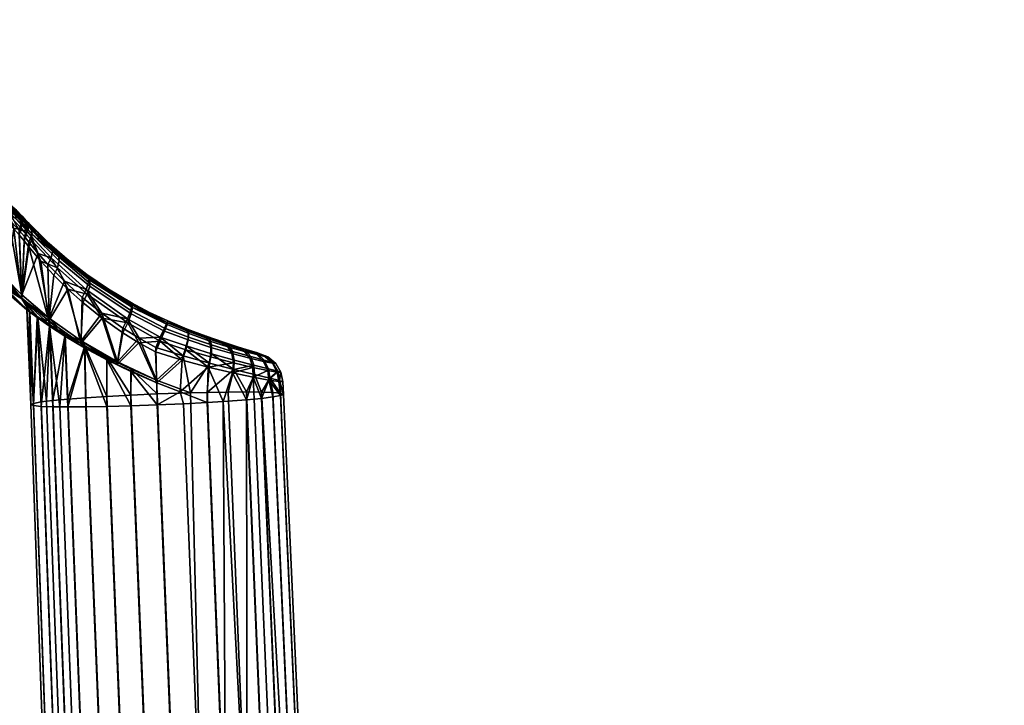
# Model space of a CAD drawing. Header units: millimetres. Extents: x -339 to 339, y -344 to 363.
# Tile 472 of 486: x 240 to 337, y 162 to 230. Entities that reach past the tile are written whole.
import ezdxf

# ---------------------------------------------------------------- set-up
doc = ezdxf.new("R2010")
doc.units = ezdxf.units.MM
doc.header["$MEASUREMENT"] = 0
doc.layers.add('kolecka', color=250, linetype='Continuous')
doc.layers.add('podrucky', color=7, linetype='Continuous')

msp = doc.modelspace()

# ---------------------------------------------------------------- meshes
at = {"layer": 'kolecka'}
mesh = msp.add_polyface(dxfattribs=at)
corners = [(188.549, 255.192, 30.246), (186.899, 255.315, 30.331), (187.098, 255.505, 26.127), (188.756, 255.4, 26.085), (190.297, 255.083, 30.186), (190.463, 255.315, 26.056), (190.131, 255.168, 34.326), (188.343, 255.349, 34.413), (192.116, 255.008, 30.15), (192.207, 255.259, 26.038), (192.024, 255.047, 34.273), (191.932, 255.181, 38.392), (189.965, 255.393, 38.453), (193.969, 254.981, 30.138), (193.969, 255.24, 26.032), (193.969, 255.003, 34.255), (193.969, 255.106, 38.372), (193.969, 255.263, 42.487), (191.84, 255.376, 42.508), (195.823, 255.008, 30.15), (195.731, 255.259, 26.038), (195.914, 255.047, 34.273), (196.006, 255.181, 38.392), (196.098, 255.376, 42.508), (197.64, 255.083, 30.186), (197.474, 255.315, 26.056), (197.806, 255.168, 34.326), (197.972, 255.393, 38.453), (199.388, 255.192, 30.246), (199.182, 255.4, 26.085), (199.594, 255.349, 34.413), (201.039, 255.315, 30.331), (200.841, 255.505, 26.127), (322.849, -53.556, 32.196), (322.849, -53.503, 28.713), (304.849, -53.503, 28.713), (304.849, -53.556, 32.196), (322.849, -54.017, 35.673), (304.849, -54.017, 35.673), (324.849, -53.976, 24.541), (324.849, -53.476, 30), (335.849, -53.597, 27.304), (335.849, -53.976, 24.541), (324.849, -53.976, 35.459), (335.849, -53.597, 32.696), (335.849, -53.476, 30), (335.849, -53.976, 35.459), (336.953, -53.685, 30), (336.953, -54.215, 24.419), (302.849, -53.976, 24.541), (291.849, -53.597, 27.304), (291.849, -53.476, 30), (302.849, -53.476, 30), (291.849, -53.597, 32.696), (302.849, -53.976, 35.459), (291.849, -53.976, 24.541), (290.744, -53.685, 30), (290.744, -54.26, 35.812)]
mesh.append_faces([[corners[k] for k in face] for face in [(0, 1, 2, 3), (4, 0, 3, 5), (6, 7, 0, 4), (8, 4, 5, 9), (10, 6, 4, 8), (11, 12, 6, 10), (13, 8, 9, 14), (15, 10, 8, 13), (16, 11, 10, 15), (17, 18, 11, 16), (19, 13, 14, 20), (21, 15, 13, 19), (22, 16, 15, 21), (23, 17, 16, 22), (24, 19, 20, 25), (26, 21, 19, 24), (27, 22, 21, 26), (28, 24, 25, 29), (30, 26, 24, 28), (31, 28, 29, 32), (33, 34, 35, 36), (37, 33, 36, 38), (39, 40, 41, 42), (40, 43, 44, 45), (43, 46, 44, 44), (45, 41, 40, 40), (47, 41, 45, 45), (47, 45, 44, 44), (47, 48, 41, 41), (49, 50, 51, 52), (52, 51, 53, 54), (49, 55, 50, 50), (56, 51, 50, 50), (56, 53, 51, 51), (56, 57, 53, 53)]])
at = {"layer": 'podrucky'}
mesh = msp.add_polyface(dxfattribs=at)
corners = [(235.692, 207.674, 706.182), (234.729, 213.335, 707.039), (234.374, 209.056, 707.866), (236.641, 206.458, 704.209), (236.994, 205.994, 703.287), (236.395, 212.5, 703.946), (233.66, 213.725, 708.209), (231.544, 210.977, 709.976), (235.608, 212.941, 705.72), (238.23, 204.567, 700.915), (237.85, 211.124, 700.827), (237.292, 211.648, 701.826), (236.808, 212.101, 702.863), (238.462, 210.523, 699.894), (236.569, 206.117, 655.702), (235.692, 207.223, 653.758), (236.325, 212.11, 655.441), (234.315, 212.955, 651.862), (234.456, 208.521, 652.009), (231.631, 210.466, 649.647), (232.597, 213.448, 650.236), (238.236, 204.182, 659.27), (237.263, 211.226, 657.702), (237.849, 210.678, 658.778), (236.746, 211.707, 656.567), (235.488, 212.511, 653.546), (234.456, 207.054, 666.296), (231.324, 208.746, 666.404), (231.324, 210.136, 652.699), (231.631, 210.466, 649.647), (234.456, 208.521, 652.009), (234.456, 207.972, 656.23), (234.456, 207.325, 694.076), (234.456, 208.363, 703.566), (231.324, 210.67, 707.61), (231.324, 209.014, 693.934), (234.374, 209.056, 707.866), (231.544, 210.977, 709.976), (239.191, 210.558, 680.153), (239.191, 210.929, 666.544), (235.949, 213.2, 666.69), (235.949, 212.834, 680.131), (239.191, 211.194, 693.752), (235.949, 213.462, 693.562), (238.491, 211.467, 660.612), (238.589, 210.773, 660.142), (237.265, 212.009, 658.003), (237.043, 212.754, 658.4), (236.709, 212.51, 656.841), (238.491, 210.049, 659.789), (239, 209.518, 660.495), (237.047, 213.108, 701.107), (237.275, 212.399, 701.511), (238.535, 211.213, 699.525), (238.423, 211.865, 699.05), (239.532, 209.37, 698.554), (239.688, 210.588, 697.623), (238.131, 212.405, 698.516)]
mesh.append_faces([[corners[k] for k in face] for face in [(0, 1, 2, 2), (3, 4, 5, 5), (2, 6, 7, 7), (1, 0, 8, 8), (0, 5, 8, 8), (9, 10, 11, 11), (11, 12, 4, 4), (4, 12, 5, 5), (10, 9, 13, 13), (14, 15, 16, 16), (17, 15, 18, 18), (19, 20, 18, 18), (21, 22, 23, 23), (24, 14, 16, 16), (25, 16, 15, 15), (15, 17, 25, 25), (17, 18, 20, 20), (26, 27, 28, 28), (29, 30, 28, 28), (31, 28, 30, 30), (32, 33, 34, 35), (36, 34, 33, 33), (37, 34, 36, 36), (38, 39, 40, 41), (42, 38, 41, 43), (44, 45, 46, 47), (24, 48, 46, 22), (46, 23, 22, 22), (49, 23, 45, 45), (49, 45, 50, 50), (45, 23, 46, 46), (51, 52, 53, 54), (10, 13, 53, 53), (55, 53, 13, 13), (54, 56, 57, 57), (10, 53, 52, 52), (52, 12, 11, 11), (10, 52, 11, 11)]])
mesh = msp.add_polyface(dxfattribs=at)
corners = [(238.23, 204.567, 700.915), (239.788, 203.007, 698.834), (238.462, 210.523, 699.894), (237.292, 211.648, 701.826), (236.994, 205.994, 703.287), (236.395, 212.5, 703.946), (235.692, 207.674, 706.182), (236.641, 206.458, 704.209), (238.236, 204.182, 659.27), (236.994, 205.576, 656.831), (237.263, 211.226, 657.702), (239, 209.518, 660.495), (239.788, 202.66, 661.44), (238.491, 210.049, 659.789), (237.849, 210.678, 658.778), (236.746, 211.707, 656.567), (236.569, 206.117, 655.702), (235.692, 205.626, 680.201), (235.692, 206.007, 666.228), (236.994, 204.748, 666.148), (236.994, 204.365, 680.213), (234.456, 206.676, 680.191), (234.456, 207.054, 666.296), (231.324, 208.371, 680.174), (231.324, 208.746, 666.404), (239.788, 202.591, 694.473), (236.994, 205.022, 694.269), (235.692, 206.279, 694.164), (234.456, 207.325, 694.076), (231.324, 209.014, 693.934), (238.236, 204.182, 659.27), (239.788, 202.66, 661.44), (236.994, 205.576, 656.831), (234.456, 208.521, 652.009), (235.692, 207.223, 653.758), (234.456, 207.972, 656.23), (236.569, 206.117, 655.702), (235.692, 206.714, 658.01), (240.555, 201.306, 677.639), (231.324, 210.136, 652.699), (240.582, 201.333, 682.802), (238.23, 204.567, 700.915), (236.994, 205.994, 703.287), (235.692, 207.092, 701.94), (234.456, 208.363, 703.566), (235.692, 207.674, 706.182), (236.641, 206.458, 704.209), (234.374, 209.056, 707.866)]
mesh.append_faces([[corners[k] for k in face] for face in [(0, 1, 2, 2), (3, 4, 0, 0), (5, 6, 7, 7), (8, 9, 10, 10), (11, 12, 8, 8), (11, 8, 13, 13), (14, 13, 8, 8), (15, 10, 9, 9), (15, 9, 16, 16), (17, 18, 19, 20), (21, 22, 18, 17), (23, 24, 22, 21), (25, 26, 20, 20), (27, 17, 20, 26), (28, 21, 17, 27), (29, 23, 21, 28), (19, 30, 31, 31), (32, 30, 19, 19), (33, 34, 35, 35), (36, 37, 34, 34), (32, 19, 37, 37), (18, 37, 19, 19), (37, 35, 34, 34), (36, 32, 37, 37), (37, 18, 22, 35), (38, 20, 19, 19), (22, 39, 35, 35), (40, 25, 20, 20), (41, 26, 25, 25), (26, 41, 42, 42), (43, 26, 42, 42), (27, 43, 44, 28), (43, 27, 26, 26), (44, 43, 45, 45), (46, 45, 43, 43), (47, 44, 45, 45), (43, 42, 46, 46)]])
mesh = msp.add_polyface(dxfattribs=at)
corners = [(239.885, 210.47, 663.912), (239.191, 211.17, 663.255), (239.191, 210.929, 666.544), (238.46, 211.844, 662.499), (239.191, 210.558, 680.153), (240.424, 209.387, 680.164), (240.424, 209.76, 666.469), (240.424, 209.899, 664.471), (240.424, 209.881, 692.001), (239.191, 211.194, 693.752), (237.697, 212.783, 697.982), (239.191, 211.439, 696.437), (239.897, 210.719, 695.815), (241.428, 209.116, 694.374), (241.414, 208.873, 691.061), (240.424, 210.155, 695.311), (238.491, 211.467, 660.612), (239.714, 210.238, 662.063), (239.708, 209.597, 661.547), (238.589, 210.773, 660.142), (239, 209.518, 660.495), (238.196, 212.046, 661.149), (239.531, 210.78, 662.655), (240.701, 209.527, 663.82), (240.811, 209.008, 663.182), (240.306, 209.572, 662.674), (240.176, 210.092, 663.288), (240.25, 208.96, 662.139), (241.728, 208.578, 665.773), (240.291, 209.908, 697.048), (240.245, 209.346, 697.591), (240.714, 208.791, 697.153), (240.784, 209.354, 696.593), (240.169, 210.379, 696.435), (240.681, 209.823, 695.956), (239.688, 210.588, 697.623), (238.423, 211.865, 699.05), (238.535, 211.213, 699.525), (239.693, 210, 698.165), (239.532, 209.37, 698.554), (239.472, 211.082, 697.04), (238.131, 212.405, 698.516)]
mesh.append_faces([[corners[k] for k in face] for face in [(0, 1, 2, 2), (3, 2, 1, 1), (4, 5, 6, 2), (6, 7, 0, 0), (6, 0, 2, 2), (8, 5, 4, 9), (10, 11, 9, 9), (9, 11, 12, 12), (8, 9, 12, 12), (13, 14, 8, 8), (8, 15, 13, 13), (15, 8, 12, 12), (16, 17, 18, 19), (19, 18, 20, 20), (21, 3, 22, 22), (22, 3, 1, 1), (17, 16, 21, 22), (23, 24, 25, 26), (27, 18, 17, 25), (22, 26, 25, 17), (1, 0, 26, 22), (0, 7, 23, 26), (28, 23, 7, 7), (29, 30, 31, 32), (33, 29, 32, 34), (33, 35, 29, 29), (15, 12, 33, 34), (36, 37, 35, 35), (30, 29, 38, 38), (30, 38, 39, 39), (29, 35, 38, 38), (37, 39, 38, 38), (37, 38, 35, 35), (12, 40, 33, 33), (12, 11, 40, 40), (33, 40, 35, 35), (41, 40, 11, 11), (41, 35, 40, 40)]])
mesh = msp.add_polyface(dxfattribs=at)
corners = [(242.484, 200.704, 696.372), (241.402, 207.094, 696.789), (239.788, 203.007, 698.834), (240.486, 208.195, 697.583), (240.042, 208.751, 698.014), (239.532, 209.37, 698.554), (238.462, 210.523, 699.894), (239.788, 202.66, 661.44), (240.48, 207.755, 662.22), (242.457, 200.415, 664.052), (241.67, 206.337, 663.345), (239.525, 208.931, 661.158), (239, 209.518, 660.495), (240.025, 208.324, 661.734), (242.457, 200.415, 664.052), (241.322, 200.742, 675.277), (239.788, 202.66, 661.44), (236.994, 204.748, 666.148), (240.555, 201.306, 677.639), (236.994, 204.365, 680.213), (240.292, 201.522, 680.241), (239.788, 202.591, 694.473), (240.582, 201.333, 682.802), (241.36, 200.807, 685.168), (242.548, 200.027, 687.289), (242.484, 200.704, 696.372), (239.788, 203.007, 698.834), (238.23, 204.567, 700.915), (241.414, 208.448, 680.174), (241.414, 208.686, 668.791), (240.424, 209.76, 666.469), (240.424, 209.387, 680.164), (240.424, 209.881, 692.001), (241.414, 208.873, 691.061), (241.728, 208.578, 665.773), (240.424, 209.899, 664.471), (239.708, 209.597, 661.547), (240.811, 209.008, 663.182), (240.731, 208.393, 662.63), (240.25, 208.96, 662.139), (240.306, 209.572, 662.674), (243.309, 205.665, 664.773), (240.784, 209.354, 696.593), (240.714, 208.791, 697.153), (242.679, 206.665, 695.619), (242.81, 207.284, 694.997), (240.681, 209.823, 695.956), (242.743, 207.776, 694.262), (240.245, 209.346, 697.591), (241.428, 209.116, 694.374), (240.424, 210.155, 695.311)]
mesh.append_faces([[corners[k] for k in face] for face in [(0, 1, 2, 2), (3, 2, 1, 1), (4, 2, 3, 3), (2, 4, 5, 5), (6, 2, 5, 5), (7, 8, 9, 9), (8, 10, 9, 9), (11, 7, 12, 12), (11, 13, 7, 7), (7, 13, 8, 8), (14, 15, 16, 16), (17, 16, 18, 18), (15, 18, 16, 16), (19, 18, 20, 20), (21, 22, 23, 23), (21, 23, 24, 24), (24, 25, 21, 21), (25, 26, 21, 21), (21, 26, 27, 27), (22, 19, 20, 20), (28, 29, 30, 31), (31, 32, 33, 28), (29, 34, 30, 30), (35, 30, 34, 34), (12, 36, 11, 11), (37, 38, 39, 40), (13, 11, 36, 39), (39, 38, 8, 13), (8, 38, 10, 10), (41, 10, 38, 38), (42, 43, 44, 45), (46, 42, 45, 47), (1, 44, 43, 43), (4, 3, 43, 48), (5, 4, 48, 48), (1, 43, 3, 3), (47, 49, 50, 46)]])
mesh = msp.add_polyface(dxfattribs=at)
corners = [(244, 204.342, 695.051), (242.484, 200.704, 696.372), (245.665, 198.443, 694.526), (242.377, 206.002, 696.057), (245.758, 202.74, 694.211), (241.402, 207.094, 696.789), (244.349, 203.559, 665.284), (245.835, 202.225, 666.08), (245.614, 198.193, 666.073), (242.457, 200.415, 664.052), (242.96, 204.934, 664.369), (241.67, 206.337, 663.345), (242.513, 199.916, 673.193), (241.322, 200.742, 675.277), (242.457, 200.415, 664.052), (241.728, 208.578, 665.773), (241.414, 208.686, 668.791), (243.145, 207.271, 666.956), (241.414, 208.873, 691.061), (242.498, 208.087, 693.51), (244.281, 206.526, 692.322), (241.428, 209.116, 694.374), (243.472, 206.363, 665.397), (243.309, 205.665, 664.773), (240.731, 208.393, 662.63), (240.811, 209.008, 663.182), (243.409, 206.921, 666.164), (240.701, 209.527, 663.82), (246.514, 203.847, 667.113), (246.264, 203.057, 666.44), (246.52, 204.44, 668), (244.67, 205.992, 668.012), (246.302, 204.751, 668.929), (242.81, 207.284, 694.997), (242.679, 206.665, 695.619), (246.157, 203.52, 693.804), (246.391, 204.237, 693.115), (242.743, 207.776, 694.262), (246.404, 204.76, 692.238), (246.213, 205.022, 691.329), (241.414, 208.448, 680.174)]
mesh.append_faces([[corners[k] for k in face] for face in [(0, 1, 2, 2), (1, 0, 3, 3), (0, 2, 4, 4), (3, 5, 1, 1), (6, 7, 8, 8), (9, 10, 6, 6), (6, 8, 9, 9), (10, 9, 11, 11), (12, 13, 14, 14), (15, 16, 17, 17), (18, 19, 20, 20), (18, 21, 19, 19), (22, 23, 24, 25), (26, 22, 25, 27), (28, 29, 23, 22), (30, 28, 22, 26), (23, 10, 11, 11), (26, 27, 15, 15), (15, 17, 26, 26), (6, 10, 23, 23), (29, 7, 6, 6), (17, 31, 26, 26), (26, 31, 32, 30), (6, 23, 29, 29), (33, 34, 35, 36), (37, 33, 36, 38), (38, 39, 20, 20), (34, 3, 0, 0), (3, 34, 5, 5), (37, 38, 20, 20), (37, 20, 19, 19), (37, 19, 21, 21), (34, 0, 35, 35), (31, 20, 39, 39), (40, 17, 16, 16), (18, 20, 40, 40), (40, 31, 17, 17), (20, 31, 40, 40)]])
mesh = msp.add_polyface(dxfattribs=at)
corners = [(247.705, 201.173, 693.534), (245.758, 202.74, 694.211), (245.665, 198.443, 694.526), (247.749, 200.69, 666.866), (245.614, 198.193, 666.073), (245.835, 202.225, 666.08), (250.616, 201.126, 668.401), (250.264, 200.22, 667.705), (246.264, 203.057, 666.44), (246.514, 203.847, 667.113), (250.746, 201.752, 669.412), (246.52, 204.44, 668), (249.788, 199.255, 667.439), (254.15, 200.053, 669.779), (253.894, 199.41, 668.706), (246.302, 204.751, 668.929), (248.406, 203.325, 669.833), (250.649, 201.994, 670.489), (252.398, 201.077, 670.797), (254.202, 200.235, 670.934), (254.227, 200.412, 689.68), (254.152, 200.277, 690.8), (256.155, 199.609, 689.489), (246.391, 204.237, 693.115), (246.157, 203.52, 693.804), (250.224, 200.627, 692.742), (250.562, 201.452, 692.021), (246.404, 204.76, 692.238), (250.699, 202.002, 691.023), (253.891, 199.713, 691.857), (253.485, 198.807, 692.577), (249.773, 199.715, 693.073), (252.402, 201.262, 689.743), (250.629, 202.194, 689.974), (248.353, 203.555, 690.526), (246.213, 205.022, 691.329), (244, 204.342, 695.051), (256.099, 199.445, 671.189), (244.67, 205.992, 668.012)]
mesh.append_faces([[corners[k] for k in face] for face in [(0, 1, 2, 2), (3, 4, 5, 5), (6, 7, 8, 9), (10, 6, 9, 11), (8, 3, 5, 5), (7, 3, 8, 8), (12, 3, 7, 7), (10, 13, 14, 6), (11, 15, 16, 16), (16, 10, 11, 11), (10, 16, 17, 17), (13, 10, 18, 18), (10, 17, 18, 18), (13, 18, 19, 19), (20, 21, 22, 22), (23, 24, 25, 26), (27, 23, 26, 28), (29, 26, 25, 30), (25, 24, 0, 0), (1, 0, 24, 24), (31, 25, 0, 0), (26, 29, 21, 28), (21, 20, 32, 28), (28, 32, 33, 33), (33, 34, 28, 28), (27, 28, 34, 34), (27, 34, 35, 35), (36, 1, 24, 24), (20, 37, 19, 19), (19, 32, 20, 20), (32, 19, 18, 18), (18, 33, 32, 32), (33, 18, 17, 17), (17, 34, 33, 33), (34, 17, 16, 16), (16, 35, 34, 34), (35, 16, 15, 15), (35, 15, 38, 38)]])
mesh = msp.add_polyface(dxfattribs=at)
corners = [(249.773, 199.715, 693.073), (247.705, 201.173, 693.534), (249.237, 196.369, 693.364), (251.384, 198.715, 692.883), (245.665, 198.443, 694.526), (245.614, 198.193, 666.073), (247.749, 200.69, 666.866), (249.207, 196.118, 667.422), (249.788, 199.255, 667.439), (248.194, 196.57, 668.819), (248.205, 191.952, 669.096), (245.997, 197.761, 669.916), (244.331, 191.909, 671.734), (244.046, 198.923, 671.429), (243.547, 191.915, 672.595), (242.513, 199.916, 673.193), (241.699, 191.971, 675.611), (241.322, 200.742, 675.277), (240.948, 192.043, 677.964), (240.555, 201.306, 677.639), (240.948, 192.27, 683.176), (240.292, 201.522, 680.241), (240.673, 192.145, 680.571), (241.699, 192.403, 685.527), (241.36, 200.807, 685.168), (242.844, 192.54, 687.604), (242.548, 200.027, 687.289), (242.226, 192.471, 686.601), (244.331, 192.678, 689.395), (244.071, 199.08, 689.116), (248.204, 192.949, 692.019), (246.01, 197.959, 690.718), (246.124, 192.815, 690.878), (240.582, 201.333, 682.802), (248.202, 196.8, 691.918), (245.614, 198.193, 666.073), (244.046, 198.923, 671.429), (242.457, 200.415, 664.052), (248.194, 196.57, 668.819), (245.997, 197.761, 669.916), (249.207, 196.118, 667.422), (250.575, 195.412, 668.16), (242.513, 199.916, 673.193), (249.237, 196.369, 693.364), (248.202, 196.8, 691.918), (250.589, 195.659, 692.683), (245.665, 198.443, 694.526), (246.01, 197.959, 690.718), (244.071, 199.08, 689.116), (242.484, 200.704, 696.372), (242.548, 200.027, 687.289)]
mesh.append_faces([[corners[k] for k in face] for face in [(0, 1, 2, 2), (3, 0, 2, 2), (1, 4, 2, 2), (5, 6, 7, 7), (6, 8, 7, 7), (9, 10, 11, 11), (11, 12, 13, 13), (14, 15, 13, 13), (15, 16, 17, 17), (17, 18, 19, 19), (17, 16, 18, 18), (20, 21, 22, 22), (23, 24, 20, 20), (25, 26, 27, 27), (28, 29, 25, 25), (27, 24, 23, 23), (30, 31, 32, 32), (33, 20, 24, 24), (33, 21, 20, 20), (22, 21, 19, 19), (24, 27, 26, 26), (25, 29, 26, 26), (29, 28, 31, 31), (34, 31, 30, 30), (18, 22, 19, 19), (35, 36, 37, 37), (38, 39, 35, 35), (40, 41, 38, 38), (35, 39, 36, 36), (37, 36, 42, 42), (38, 35, 40, 40), (43, 44, 45, 45), (44, 46, 47, 47), (43, 46, 44, 44), (48, 49, 50, 50), (47, 46, 48, 48), (48, 46, 49, 49)]])
mesh = msp.add_polyface(dxfattribs=at)
corners = [(253.116, 194.574, 692.977), (256.482, 193.31, 692.582), (255.73, 196.967, 692.573), (258.35, 196.226, 691.722), (251.384, 198.715, 692.883), (249.237, 196.369, 693.364), (253.041, 197.799, 692.836), (255.447, 193.415, 668.224), (255.661, 196.546, 668.158), (258.232, 195.845, 669.038), (253.136, 194.302, 667.965), (249.207, 196.118, 667.422), (251.376, 198.268, 667.709), (253.015, 197.359, 667.832), (249.788, 199.255, 667.439), (250.556, 192.014, 668.34), (248.194, 196.57, 668.819), (250.575, 195.412, 668.16), (250.589, 195.659, 692.683), (248.202, 196.8, 691.918), (250.556, 193.077, 692.767), (253.162, 193.195, 693.036), (250.575, 195.412, 668.16), (249.207, 196.118, 667.422), (253.136, 194.302, 667.965), (250.589, 195.659, 692.683), (253.116, 194.574, 692.977), (249.237, 196.369, 693.364), (250.264, 200.22, 667.705), (253.476, 198.419, 668.017), (250.616, 201.126, 668.401), (253.894, 199.41, 668.706), (256.008, 197.576, 668.411), (256.229, 198.542, 669.1), (254.15, 200.053, 669.779), (256.254, 199.201, 670.111), (256.099, 199.445, 671.189), (257.942, 198.753, 671.859), (258.293, 198.465, 670.89), (254.202, 200.235, 670.934), (256.052, 197.942, 692.252), (253.485, 198.807, 692.577), (256.288, 199.41, 690.538), (254.152, 200.277, 690.8), (253.891, 199.713, 691.857), (256.258, 198.826, 691.535), (256.155, 199.609, 689.489), (250.224, 200.627, 692.742), (249.773, 199.715, 693.073), (254.227, 200.412, 689.68)]
mesh.append_faces([[corners[k] for k in face] for face in [(0, 1, 2, 2), (3, 2, 1, 1), (0, 4, 5, 5), (6, 4, 0, 0), (2, 6, 0, 0), (7, 8, 9, 9), (8, 7, 10, 10), (11, 12, 10, 10), (13, 10, 12, 12), (11, 14, 12, 12), (8, 10, 13, 13), (15, 16, 17, 17), (18, 19, 20, 20), (0, 18, 21, 21), (22, 23, 24, 24), (25, 26, 27, 27), (12, 28, 29, 29), (14, 28, 12, 12), (13, 12, 29, 29), (29, 28, 30, 31), (29, 8, 13, 13), (32, 9, 8, 8), (32, 29, 31, 33), (32, 8, 29, 29), (34, 35, 33, 31), (35, 36, 37, 38), (34, 39, 36, 35), (40, 2, 3, 3), (2, 40, 41, 41), (6, 2, 41, 41), (42, 43, 44, 45), (41, 40, 45, 44), (42, 46, 43, 43), (41, 4, 6, 6), (41, 47, 4, 4), (4, 47, 48, 48), (46, 37, 36, 36), (36, 49, 46, 46)]])
mesh = msp.add_polyface(dxfattribs=at)
corners = [(259.957, 146.987, 671.373), (258.12, 192.354, 669.078), (259.686, 192.453, 669.888), (261.994, 192.625, 671.702), (262.059, 147.121, 672.454), (266.631, 147.96, 687.424), (264.626, 193.332, 685.486), (263.48, 193.376, 687.568), (266.076, 147.983, 688.477), (263.883, 148.011, 691.179), (261.994, 193.394, 689.363), (260.201, 193.386, 690.853), (262.053, 147.999, 692.609), (258.121, 193.351, 692.001), (259.954, 147.96, 693.71), (265.425, 148, 689.453), (256.482, 193.31, 692.582), (257.598, 147.895, 694.433), (260.741, 195.606, 690.294), (258.35, 196.226, 691.722), (262.784, 195.11, 688.336), (264.312, 194.75, 685.978), (265.377, 193.26, 683.133), (265.652, 193.158, 680.526), (265.275, 194.514, 683.315), (264.626, 192.901, 675.571), (264.214, 194.563, 674.774), (265.377, 193.033, 677.921), (263.48, 192.764, 673.493), (262.659, 194.845, 672.43), (262.777, 192.694, 672.561), (265.22, 194.416, 677.426), (260.613, 195.275, 670.478), (265.6, 194.397, 680.33), (255.447, 193.415, 668.224), (258.232, 195.845, 669.038), (255.768, 192.226, 668.331), (253.162, 192.108, 668.061), (250.575, 195.412, 668.16), (250.556, 192.014, 668.34), (245.997, 197.761, 669.916), (248.205, 191.952, 669.096), (246.124, 191.917, 670.245), (244.331, 191.909, 671.734), (242.513, 199.916, 673.193), (243.547, 191.915, 672.595), (242.844, 191.927, 673.53), (241.699, 191.971, 675.611), (244.046, 198.923, 671.429), (248.194, 196.57, 668.819), (253.136, 194.302, 667.965), (250.556, 193.077, 692.767), (248.202, 196.8, 691.918), (248.204, 192.949, 692.019), (253.116, 194.574, 692.977), (253.162, 193.195, 693.036), (250.589, 195.659, 692.683), (246.01, 197.959, 690.718), (244.331, 192.678, 689.395), (246.124, 192.815, 690.878)]
mesh.append_faces([[corners[k] for k in face] for face in [(0, 1, 2, 2), (3, 4, 2, 2), (5, 6, 7, 8), (9, 10, 11, 12), (12, 11, 13, 14), (15, 7, 10, 9), (16, 17, 14, 13), (18, 13, 11, 11), (13, 19, 16, 16), (7, 20, 10, 10), (7, 6, 21, 21), (6, 22, 21, 21), (23, 24, 22, 22), (25, 26, 27, 27), (28, 26, 25, 25), (3, 29, 30, 30), (28, 30, 29, 29), (27, 31, 23, 23), (2, 32, 3, 3), (23, 31, 33, 33), (27, 26, 31, 31), (32, 29, 3, 3), (34, 35, 1, 1), (34, 36, 37, 37), (38, 37, 39, 39), (40, 41, 42, 42), (40, 42, 43, 43), (44, 45, 46, 46), (44, 46, 47, 47), (48, 43, 45, 45), (49, 39, 41, 41), (34, 1, 36, 36), (50, 34, 37, 37), (38, 50, 37, 37), (51, 52, 53, 53), (54, 55, 16, 16), (56, 51, 55, 55), (57, 58, 59, 59)]])
mesh = msp.add_polyface(dxfattribs=at)
corners = [(258.35, 196.226, 691.722), (258.121, 193.351, 692.001), (260.741, 195.606, 690.294), (261.994, 193.394, 689.363), (262.784, 195.11, 688.336), (260.201, 193.386, 690.853), (259.686, 192.453, 669.888), (258.232, 195.845, 669.038), (260.613, 195.275, 670.478), (258.12, 192.354, 669.078), (261.114, 197.738, 674.414), (261.207, 197.836, 686.331), (262.228, 197.436, 676.175), (262.301, 197.504, 684.568), (258.483, 197.796, 669.977), (258.454, 196.852, 669.325), (256.008, 197.576, 668.411), (256.229, 198.542, 669.1), (258.293, 198.465, 670.89), (256.254, 199.201, 670.111), (260.562, 197.189, 671.338), (260.709, 196.262, 670.762), (260.178, 197.862, 672.12), (262.345, 196.728, 673.142), (262.643, 195.817, 672.675), (261.797, 197.4, 673.761), (260.638, 197.405, 689.372), (260.803, 196.545, 689.966), (262.735, 196.042, 688.057), (262.422, 196.9, 687.579), (260.258, 198.02, 688.599), (261.877, 197.525, 686.966), (258.551, 198.047, 690.703), (258.539, 197.179, 691.378), (258.364, 198.648, 689.801), (256.258, 198.826, 691.535), (256.052, 197.942, 692.252), (256.288, 199.41, 690.538), (262.659, 194.845, 672.43), (259.648, 198.181, 672.946), (257.942, 198.753, 671.859), (259.745, 198.304, 687.794), (258.032, 198.897, 688.858), (256.155, 199.609, 689.489)]
mesh.append_faces([[corners[k] for k in face] for face in [(0, 1, 2, 2), (3, 4, 2, 2), (5, 3, 2, 2), (6, 7, 8, 8), (6, 9, 7, 7), (10, 11, 12, 12), (13, 12, 11, 11), (14, 15, 16, 17), (18, 14, 17, 19), (20, 21, 15, 14), (22, 20, 14, 18), (23, 24, 21, 20), (25, 23, 20, 22), (26, 27, 28, 29), (30, 26, 29, 31), (32, 33, 27, 26), (34, 32, 26, 30), (35, 36, 33, 32), (37, 35, 32, 34), (21, 7, 15, 15), (7, 16, 15, 15), (8, 7, 21, 21), (24, 38, 8, 8), (24, 8, 21, 21), (39, 22, 18, 40), (22, 39, 10, 25), (27, 2, 28, 28), (33, 0, 2, 2), (33, 2, 27, 27), (0, 33, 36, 36), (31, 11, 41, 30), (34, 42, 43, 37), (42, 34, 30, 41), (10, 41, 11, 11), (41, 10, 39, 39), (39, 42, 41, 41), (42, 39, 40, 40), (40, 43, 42, 42)]])
mesh = msp.add_polyface(dxfattribs=at)
corners = [(264.312, 194.75, 685.978), (262.784, 195.11, 688.336), (263.48, 193.376, 687.568), (265.652, 193.158, 680.526), (265.6, 194.397, 680.33), (265.275, 194.514, 683.315), (265.377, 193.26, 683.133), (263.48, 192.764, 673.493), (262.659, 194.845, 672.43), (264.214, 194.563, 674.774), (262.228, 197.436, 676.175), (262.301, 197.504, 684.568), (262.949, 197.261, 678.164), (262.989, 197.298, 682.575), (263.221, 197.213, 680.34), (263.697, 196.421, 675.285), (264.108, 195.523, 674.955), (262.643, 195.817, 672.675), (262.345, 196.728, 673.142), (263.026, 197.089, 675.718), (261.797, 197.4, 673.761), (264.569, 196.251, 677.695), (265.055, 195.365, 677.521), (263.82, 196.913, 677.923), (264.894, 196.213, 680.326), (265.409, 195.338, 680.326), (264.117, 196.867, 680.331), (264.604, 196.315, 683.026), (265.096, 195.448, 683.205), (263.856, 196.959, 682.804), (263.758, 196.541, 685.438), (264.181, 195.681, 685.776), (263.089, 197.177, 685.01), (262.422, 196.9, 687.579), (262.735, 196.042, 688.057), (261.877, 197.525, 686.966), (265.22, 194.416, 677.426), (261.114, 197.738, 674.414), (260.741, 195.606, 690.294), (261.207, 197.836, 686.331)]
mesh.append_faces([[corners[k] for k in face] for face in [(0, 1, 2, 2), (3, 4, 5, 5), (6, 5, 0, 0), (7, 8, 9, 9), (10, 11, 12, 12), (13, 12, 11, 11), (13, 14, 12, 12), (15, 16, 17, 18), (19, 15, 18, 20), (21, 22, 16, 15), (23, 21, 15, 19), (24, 25, 22, 21), (26, 24, 21, 23), (27, 28, 25, 24), (29, 27, 24, 26), (30, 31, 28, 27), (32, 30, 27, 29), (33, 34, 31, 30), (35, 33, 30, 32), (16, 8, 17, 17), (9, 8, 16, 16), (36, 9, 22, 22), (4, 36, 25, 25), (36, 22, 25, 25), (22, 9, 16, 16), (20, 37, 10, 19), (23, 12, 26, 26), (12, 23, 19, 10), (25, 5, 4, 4), (28, 0, 5, 5), (31, 0, 28, 28), (34, 38, 1, 1), (34, 1, 0, 31), (26, 14, 13, 29), (35, 32, 11, 39), (32, 29, 13, 11), (12, 14, 26, 26), (5, 25, 28, 28)]])
mesh = msp.add_polyface(dxfattribs=at)
corners = [(266.631, 147.96, 687.424), (269.622, 86.326, 689.996), (270.531, 86.265, 687.761), (267.422, 147.89, 685.101), (266.076, 147.983, 688.477), (268.984, 86.344, 690.982), (265.425, 148, 689.453), (268.233, 86.352, 691.866), (263.883, 148.011, 691.179), (266.526, 86.348, 693.386), (262.053, 147.999, 692.609), (264.586, 86.322, 694.637), (259.954, 147.96, 693.71), (262.428, 86.274, 695.593), (255.006, 146.742, 670.41), (253.162, 192.108, 668.061), (255.768, 192.226, 668.331), (257.601, 146.859, 670.666), (259.686, 192.453, 669.888), (262.059, 147.121, 672.454), (259.957, 146.987, 671.373), (258.12, 192.354, 669.078), (263.891, 147.258, 673.859), (261.994, 192.625, 671.702), (262.777, 192.694, 672.561), (264.702, 147.327, 674.673), (265.437, 147.396, 675.565), (263.48, 192.764, 673.493), (264.626, 192.901, 675.571), (266.637, 147.532, 677.591), (265.377, 193.033, 677.921), (267.425, 147.665, 679.914), (265.652, 193.158, 680.526), (267.714, 147.789, 682.51), (265.377, 193.26, 683.133), (264.626, 193.332, 685.486), (263.48, 193.376, 687.568), (253.162, 193.195, 693.036), (255.005, 147.801, 694.699), (257.598, 147.895, 694.433), (256.482, 193.31, 692.582), (252.411, 147.685, 694.442), (250.556, 193.077, 692.767), (248.204, 192.949, 692.019), (250.055, 147.559, 693.726), (247.956, 147.427, 692.633), (246.124, 192.815, 690.878), (244.331, 192.678, 689.395), (246.126, 147.292, 691.209), (244.585, 147.155, 689.487), (242.844, 192.54, 687.604), (242.226, 192.471, 686.601), (243.934, 147.086, 688.513), (243.379, 147.017, 687.462), (241.699, 192.403, 685.527), (240.948, 192.27, 683.176), (242.588, 146.883, 685.141), (240.673, 192.145, 680.571), (242.297, 146.758, 682.552), (242.586, 146.657, 679.954), (240.948, 192.043, 677.964), (241.699, 191.971, 675.611), (243.375, 146.589, 677.629), (244.575, 146.55, 675.6), (242.844, 191.927, 673.53), (243.547, 191.915, 672.595), (245.31, 146.541, 674.705), (246.121, 146.537, 673.888), (244.331, 191.909, 671.734), (246.124, 191.917, 670.245), (247.953, 146.549, 672.477), (250.056, 146.585, 671.389), (248.205, 191.952, 669.096), (250.556, 192.014, 668.34), (252.411, 146.648, 670.674)]
mesh.append_faces([[corners[k] for k in face] for face in [(0, 1, 2, 3), (4, 5, 1, 0), (6, 7, 5, 4), (8, 9, 7, 6), (10, 11, 9, 8), (12, 13, 11, 10), (14, 15, 16, 17), (18, 19, 20, 20), (17, 16, 21, 20), (22, 23, 24, 25), (26, 27, 28, 29), (29, 28, 30, 31), (25, 24, 27, 26), (23, 22, 19, 19), (32, 33, 31, 30), (33, 32, 34, 3), (3, 34, 35, 0), (4, 36, 6, 6), (37, 38, 39, 40), (41, 42, 43, 44), (45, 46, 47, 48), (44, 43, 46, 45), (49, 50, 51, 52), (53, 54, 55, 56), (56, 55, 57, 58), (52, 51, 54, 53), (48, 47, 50, 49), (42, 41, 38, 37), (59, 60, 61, 62), (63, 64, 65, 66), (62, 61, 64, 63), (67, 68, 69, 70), (71, 72, 73, 74), (74, 73, 15, 14), (70, 69, 72, 71), (66, 65, 68, 67), (60, 59, 58, 57)]])

doc.saveas('drawing.dxf')
